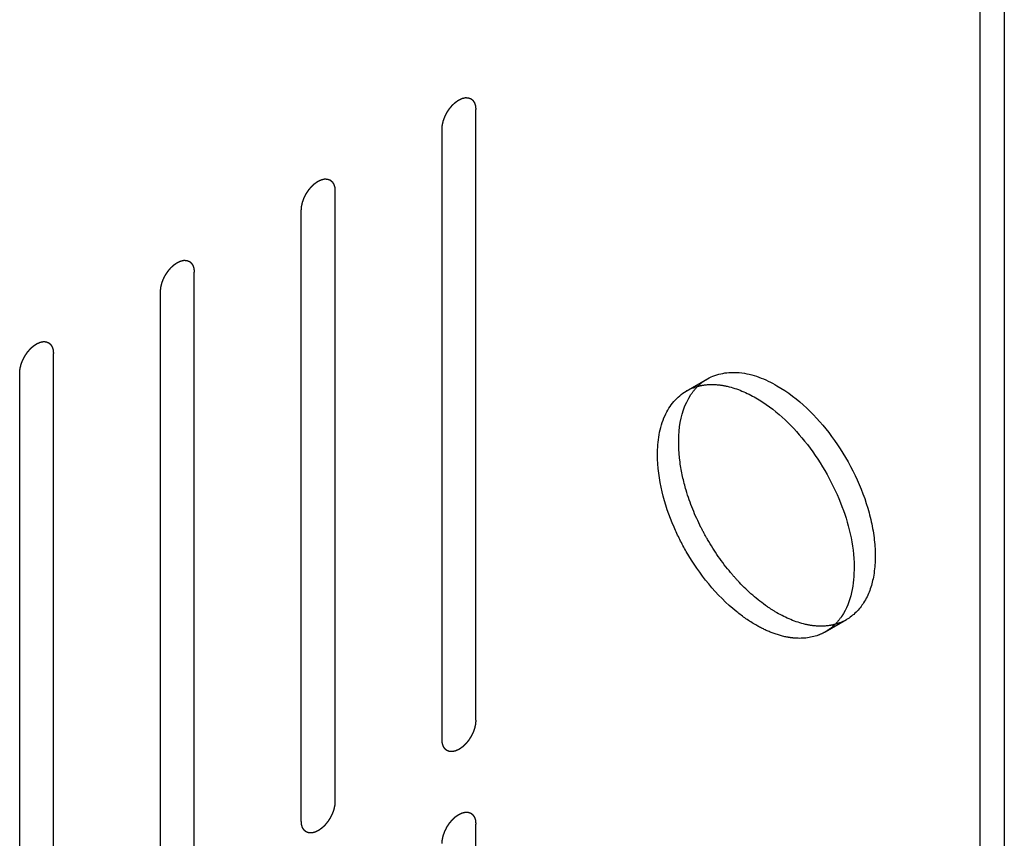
# Model space of a CAD drawing. Header units: inches. Extents: x 6 to 353, y 6 to 228.
# Tile 370 of 372: x 345.54 to 347.09, y 199.15 to 200.43. Entities that reach past the tile are written whole.
import ezdxf

# ---------------------------------------------------------------- set-up
doc = ezdxf.new("R2010")
doc.units = ezdxf.units.IN
doc.header["$LTSCALE"] = 19.946667
doc.header["$MEASUREMENT"] = 0
doc.linetypes.add('HIDDEN', pattern=[0.2, 0.1, -0.1])
doc.layers.get('0').update_dxf_attribs({"linetype": 'CONTINUOUS'})
for name, color, linetype in [('03_ALL_AXES', 7, 'CONTINUOUS'), ('08_ALL_COSMETICS', 7, 'CONTINUOUS'), ('DEFAULT_2', 7, 'HIDDEN')]:
    doc.layers.add(name, color=color, linetype=linetype)

msp = doc.modelspace()

# ---------------------------------------------------------------- linework, layer by layer
at = {"color": 7, "linetype": 'Continuous'}
for p, q in [((347.0874, 202.8028), (347.0874, 149.5595)), ((347.0496, 149.5069), (347.0496, 202.7836))]:
    msp.add_line(p, q, dxfattribs=at)
at = {"layer": '03_ALL_AXES', "color": 7, "linetype": 'HIDDEN'}
for p, q in [((346.5875, 199.8501), (346.6208, 199.8693)), ((346.806, 199.4717), (346.8393, 199.4909))]:
    msp.add_line(p, q, dxfattribs=at)
for points in [[(346.6052, 199.8573), (346.6098, 199.8619), (346.6151, 199.866), (346.6208, 199.8693)], [(346.5875, 199.8501), (346.5932, 199.8534), (346.5994, 199.8559), (346.6058, 199.8576)], [(346.5948, 199.8445), (346.5979, 199.8491), (346.6013, 199.8534), (346.6052, 199.8573)], [(346.832, 199.4965), (346.8289, 199.4919), (346.8255, 199.4876), (346.8216, 199.4838)], [(346.7209, 199.4708), (346.7126, 199.4741), (346.7045, 199.478), (346.6968, 199.4825)], [(346.8216, 199.4838), (346.817, 199.4791), (346.8117, 199.475), (346.806, 199.4717)], [(346.8393, 199.4909), (346.8336, 199.4876), (346.8274, 199.4851), (346.821, 199.4834)]]:
    msp.add_open_spline(points, degree=3, dxfattribs=at)
for points, knots in [([(346.6208, 199.8693), (346.6355, 199.8778), (346.6758, 199.8839), (346.7119, 199.8689), (346.73, 199.8585)], [0, 0, 0, 0, 0.449252, 1, 1, 1, 1]), ([(346.6058, 199.8576), (346.6083, 199.8583), (346.6187, 199.8605), (346.6296, 199.8607), (346.6377, 199.8599)], [0, 0, 0, 0, 0.240912, 1, 1, 1, 1]), ([(346.6377, 199.8599), (346.6425, 199.8594), (346.6632, 199.8559), (346.6828, 199.8474), (346.6968, 199.8393)], [0, 0, 0, 0, 0.230689, 1, 1, 1, 1]), ([(346.73, 199.8585), (346.7638, 199.839), (346.8232, 199.7799), (346.8698, 199.6889), (346.8856, 199.6114), (346.8844, 199.5601), (346.87, 199.5174), (346.8502, 199.4972), (346.8393, 199.4909)], [0, 0, 0, 0, 0.269911, 0.561325, 0.695467, 0.813134, 0.912848, 1, 1, 1, 1]), ([(346.5423, 199.7501), (346.5423, 199.771), (346.5473, 199.8098), (346.5728, 199.8416), (346.5875, 199.8501)], [0, 0, 0, 0, 0.55075, 1, 1, 1, 1]), ([(346.5873, 199.6942), (346.583, 199.7086), (346.5719, 199.7576), (346.575, 199.8146), (346.5948, 199.8445)], [0, 0, 0, 0, 0.294547, 1, 1, 1, 1]), ([(346.6968, 199.8393), (346.7263, 199.8223), (346.7798, 199.7721), (346.8334, 199.6794), (346.8576, 199.583), (346.8467, 199.5187), (346.832, 199.4965)], [0, 0, 0, 0, 0.257566, 0.539823, 0.798553, 1, 1, 1, 1]), ([(346.5875, 199.5978), (346.5804, 199.6102), (346.5565, 199.6577), (346.5423, 199.7111), (346.5423, 199.7501)], [0, 0, 0, 0, 0.267186, 1, 1, 1, 1]), ([(346.6208, 199.617), (346.6172, 199.6232), (346.6039, 199.6479), (346.5932, 199.6742), (346.5873, 199.6942)], [0, 0, 0, 0, 0.254167, 1, 1, 1, 1]), ([(346.6709, 199.5494), (346.6662, 199.5544), (346.6475, 199.5754), (346.6314, 199.5986), (346.6208, 199.617)], [0, 0, 0, 0, 0.24482, 1, 1, 1, 1]), ([(346.6968, 199.4825), (346.6862, 199.4886), (346.6425, 199.5194), (346.6081, 199.5622), (346.5875, 199.5978)], [0, 0, 0, 0, 0.22877, 1, 1, 1, 1]), ([(346.73, 199.5017), (346.7249, 199.5047), (346.7034, 199.5183), (346.6842, 199.5353), (346.6709, 199.5494)], [0, 0, 0, 0, 0.234679, 1, 1, 1, 1]), ([(346.7891, 199.4811), (346.7843, 199.4816), (346.7636, 199.4851), (346.744, 199.4936), (346.73, 199.5017)], [0, 0, 0, 0, 0.230689, 1, 1, 1, 1]), ([(346.821, 199.4834), (346.8185, 199.4827), (346.8081, 199.4805), (346.7972, 199.4803), (346.7891, 199.4811)], [0, 0, 0, 0, 0.240912, 1, 1, 1, 1]), ([(346.7559, 199.462), (346.7531, 199.4622), (346.7411, 199.4639), (346.7295, 199.4674), (346.7209, 199.4708)], [0, 0, 0, 0, 0.237843, 1, 1, 1, 1]), ([(346.806, 199.4717), (346.8024, 199.4696), (346.7868, 199.4623), (346.7689, 199.4607), (346.7559, 199.462)], [0, 0, 0, 0, 0.240585, 1, 1, 1, 1])]:
    msp.add_open_spline(points, degree=3, knots=knots, dxfattribs=at)
at = {"layer": '08_ALL_COSMETICS', "color": 7, "linetype": 'HIDDEN'}
for p, q in [((346.2566, 199.3329), (346.2566, 200.2923)), ((346.2036, 199.3023), (346.2036, 200.2617)), ((346.0353, 199.2051), (346.0353, 200.1645)), ((345.9823, 199.1745), (345.9823, 200.1339)), ((345.814, 199.0773), (345.814, 200.0367)), ((345.7609, 199.0467), (345.7609, 200.0061)), ((345.5926, 198.9496), (345.5926, 199.9089)), ((345.5396, 198.9189), (345.5396, 199.8783)), ((346.2566, 198.2102), (346.2566, 199.1696))]:
    msp.add_line(p, q, dxfattribs=at)
for points in [[(346.2036, 200.2617), (346.2037, 200.2627), (346.2038, 200.2643), (346.2039, 200.2661), (346.204, 200.2671), (346.204, 200.2679), (346.2043, 200.2687), (346.2045, 200.2698), (346.2048, 200.2712), (346.2051, 200.2726), (346.2054, 200.2737), (346.2055, 200.2745), (346.2059, 200.2753), (346.2063, 200.2764), (346.2068, 200.2778), (346.2073, 200.2792), (346.2077, 200.2803), (346.208, 200.2812), (346.2084, 200.282), (346.209, 200.2831), (346.2097, 200.2845), (346.2104, 200.2859), (346.2109, 200.287), (346.2113, 200.2878), (346.2118, 200.2886), (346.2125, 200.2896), (346.2133, 200.2909), (346.2142, 200.2921), (346.2148, 200.2931), (346.2153, 200.2939), (346.2159, 200.2946), (346.2167, 200.2955), (346.2176, 200.2966), (346.2186, 200.2978), (346.2193, 200.2987), (346.2199, 200.2994), (346.2205, 200.2999), (346.2213, 200.3007), (346.2224, 200.3017), (346.2234, 200.3026), (346.2242, 200.3034), (346.2248, 200.304), (346.2255, 200.3044), (346.2264, 200.305), (346.2275, 200.3058), (346.2286, 200.3065), (346.2293, 200.3071), (346.2298, 200.3074), (346.2301, 200.3076), (346.2304, 200.3077), (346.2308, 200.3079), (346.2316, 200.3083), (346.2327, 200.3088), (346.2337, 200.3093), (346.2345, 200.3096), (346.2349, 200.3098), (346.2352, 200.31), (346.2356, 200.3101), (346.236, 200.3102), (346.2367, 200.3103), (346.2377, 200.3106), (346.2388, 200.3108), (346.2395, 200.311), (346.2399, 200.311), (346.2402, 200.3111), (346.2405, 200.3111), (346.2409, 200.3111), (346.2415, 200.3111), (346.2425, 200.311), (346.2434, 200.311), (346.2441, 200.311), (346.2445, 200.311), (346.2448, 200.311), (346.245, 200.3109), (346.2454, 200.3107), (346.246, 200.3105), (346.2468, 200.3102), (346.2477, 200.3099), (346.2482, 200.3097), (346.2486, 200.3095), (346.2489, 200.3095), (346.249, 200.3093), (346.2493, 200.3091), (346.2498, 200.3087), (346.2505, 200.3081), (346.2512, 200.3075), (346.2517, 200.3071), (346.2519, 200.3069), (346.2521, 200.3068), (346.2523, 200.3065), (346.2525, 200.3062), (346.2528, 200.3056), (346.2534, 200.3048), (346.2539, 200.304), (346.2542, 200.3034), (346.2544, 200.3031), (346.2546, 200.3029), (346.2547, 200.3026), (346.2548, 200.3022), (346.255, 200.3015), (346.2553, 200.3005), (346.2556, 200.2994), (346.2559, 200.2987), (346.256, 200.2983), (346.2561, 200.2981), (346.2561, 200.2977), (346.2562, 200.2972), (346.2562, 200.2964), (346.2563, 200.2952), (346.2565, 200.2937), (346.2566, 200.2928), (346.2566, 200.2923)], [(345.9823, 200.1339), (345.9823, 200.1349), (345.9825, 200.1365), (345.9826, 200.1383), (345.9827, 200.1394), (345.9827, 200.1401), (345.983, 200.141), (345.9832, 200.142), (345.9835, 200.1434), (345.9838, 200.1448), (345.9841, 200.1459), (345.9842, 200.1467), (345.9846, 200.1475), (345.985, 200.1487), (345.9855, 200.1501), (345.986, 200.1514), (345.9864, 200.1526), (345.9866, 200.1534), (345.9871, 200.1542), (345.9877, 200.1553), (345.9884, 200.1567), (345.989, 200.1581), (345.9896, 200.1592), (345.99, 200.16), (345.9905, 200.1608), (345.9912, 200.1618), (345.992, 200.1631), (345.9928, 200.1643), (345.9935, 200.1654), (345.994, 200.1661), (345.9946, 200.1668), (345.9953, 200.1677), (345.9963, 200.1689), (345.9972, 200.17), (345.998, 200.1709), (345.9986, 200.1716), (345.9992, 200.1722), (346, 200.1729), (346.0011, 200.1739), (346.0021, 200.1748), (346.0029, 200.1756), (346.0035, 200.1762), (346.0042, 200.1766), (346.0051, 200.1773), (346.0061, 200.178), (346.0072, 200.1788), (346.008, 200.1793), (346.0084, 200.1796), (346.0088, 200.1798), (346.0091, 200.18), (346.0095, 200.1802), (346.0103, 200.1805), (346.0113, 200.181), (346.0124, 200.1815), (346.0132, 200.1819), (346.0136, 200.1821), (346.0139, 200.1822), (346.0142, 200.1823), (346.0146, 200.1824), (346.0154, 200.1825), (346.0164, 200.1828), (346.0174, 200.183), (346.0182, 200.1832), (346.0186, 200.1833), (346.0189, 200.1834), (346.0192, 200.1833), (346.0195, 200.1833), (346.0202, 200.1833), (346.0212, 200.1833), (346.0221, 200.1832), (346.0228, 200.1832), (346.0232, 200.1832), (346.0235, 200.1832), (346.0237, 200.1831), (346.024, 200.183), (346.0246, 200.1827), (346.0255, 200.1824), (346.0263, 200.1821), (346.0269, 200.1819), (346.0273, 200.1818), (346.0275, 200.1817), (346.0277, 200.1815), (346.028, 200.1813), (346.0285, 200.1809), (346.0292, 200.1803), (346.0298, 200.1797), (346.0303, 200.1794), (346.0306, 200.1791), (346.0308, 200.179), (346.031, 200.1787), (346.0312, 200.1784), (346.0315, 200.1778), (346.032, 200.177), (346.0325, 200.1762), (346.0329, 200.1757), (346.0331, 200.1753), (346.0333, 200.1751), (346.0333, 200.1748), (346.0335, 200.1744), (346.0337, 200.1737), (346.034, 200.1727), (346.0343, 200.1717), (346.0345, 200.171), (346.0347, 200.1706), (346.0348, 200.1703), (346.0348, 200.1699), (346.0348, 200.1694), (346.0349, 200.1686), (346.035, 200.1674), (346.0352, 200.1659), (346.0352, 200.165), (346.0353, 200.1645)], [(345.7609, 200.0061), (345.761, 200.0071), (345.7611, 200.0087), (345.7613, 200.0105), (345.7614, 200.0116), (345.7614, 200.0123), (345.7616, 200.0132), (345.7619, 200.0143), (345.7622, 200.0156), (345.7625, 200.017), (345.7628, 200.0181), (345.7629, 200.0189), (345.7632, 200.0198), (345.7636, 200.0209), (345.7641, 200.0223), (345.7646, 200.0237), (345.7651, 200.0248), (345.7653, 200.0256), (345.7658, 200.0264), (345.7663, 200.0275), (345.767, 200.0289), (345.7677, 200.0303), (345.7683, 200.0314), (345.7687, 200.0323), (345.7692, 200.033), (345.7699, 200.034), (345.7707, 200.0353), (345.7715, 200.0366), (345.7722, 200.0376), (345.7727, 200.0384), (345.7733, 200.039), (345.774, 200.0399), (345.775, 200.0411), (345.7759, 200.0422), (345.7767, 200.0431), (345.7772, 200.0438), (345.7779, 200.0444), (345.7787, 200.0452), (345.7797, 200.0461), (345.7808, 200.0471), (345.7816, 200.0478), (345.7822, 200.0484), (345.7829, 200.0489), (345.7837, 200.0495), (345.7848, 200.0502), (345.7859, 200.051), (345.7867, 200.0515), (345.7871, 200.0518), (345.7874, 200.0521), (345.7878, 200.0522), (345.7882, 200.0524), (345.7889, 200.0527), (345.79, 200.0532), (345.7911, 200.0537), (345.7918, 200.0541), (345.7923, 200.0543), (345.7926, 200.0544), (345.7929, 200.0545), (345.7933, 200.0546), (345.794, 200.0548), (345.7951, 200.055), (345.7961, 200.0552), (345.7968, 200.0554), (345.7972, 200.0555), (345.7976, 200.0556), (345.7978, 200.0555), (345.7982, 200.0555), (345.7989, 200.0555), (345.7998, 200.0555), (345.8008, 200.0554), (345.8015, 200.0554), (345.8018, 200.0554), (345.8021, 200.0554), (345.8024, 200.0553), (345.8027, 200.0552), (345.8033, 200.055), (345.8042, 200.0546), (345.805, 200.0543), (345.8056, 200.0541), (345.8059, 200.054), (345.8062, 200.0539), (345.8064, 200.0537), (345.8067, 200.0535), (345.8072, 200.0531), (345.8078, 200.0525), (345.8085, 200.052), (345.809, 200.0516), (345.8093, 200.0513), (345.8095, 200.0512), (345.8096, 200.0509), (345.8098, 200.0506), (345.8102, 200.05), (345.8107, 200.0492), (345.8112, 200.0484), (345.8116, 200.0479), (345.8118, 200.0476), (345.8119, 200.0473), (345.812, 200.047), (345.8121, 200.0466), (345.8124, 200.0459), (345.8127, 200.0449), (345.813, 200.0439), (345.8132, 200.0432), (345.8133, 200.0428), (345.8135, 200.0425), (345.8135, 200.0421), (345.8135, 200.0416), (345.8136, 200.0408), (345.8137, 200.0396), (345.8138, 200.0382), (345.8139, 200.0372), (345.814, 200.0367)], [(345.5396, 199.8783), (345.5397, 199.8794), (345.5398, 199.8809), (345.54, 199.8827), (345.5401, 199.8838), (345.5401, 199.8846), (345.5403, 199.8854), (345.5405, 199.8865), (345.5409, 199.8879), (345.5412, 199.8892), (345.5414, 199.8903), (345.5416, 199.8911), (345.5419, 199.892), (345.5423, 199.8931), (345.5428, 199.8945), (345.5433, 199.8959), (345.5437, 199.897), (345.544, 199.8978), (345.5445, 199.8987), (345.545, 199.8998), (345.5457, 199.9011), (345.5464, 199.9025), (345.547, 199.9036), (345.5473, 199.9045), (345.5479, 199.9052), (345.5485, 199.9062), (345.5494, 199.9075), (345.5502, 199.9088), (345.5509, 199.9098), (345.5514, 199.9106), (345.5519, 199.9112), (345.5527, 199.9122), (345.5537, 199.9133), (345.5546, 199.9144), (345.5554, 199.9153), (345.5559, 199.9161), (345.5566, 199.9166), (345.5574, 199.9174), (345.5584, 199.9183), (345.5594, 199.9193), (345.5603, 199.92), (345.5609, 199.9207), (345.5615, 199.9211), (345.5624, 199.9217), (345.5635, 199.9224), (345.5646, 199.9232), (345.5654, 199.9237), (345.5658, 199.924), (345.5661, 199.9243), (345.5664, 199.9244), (345.5669, 199.9246), (345.5676, 199.925), (345.5687, 199.9255), (345.5698, 199.9259), (345.5705, 199.9263), (345.5709, 199.9265), (345.5713, 199.9267), (345.5716, 199.9267), (345.572, 199.9268), (345.5727, 199.927), (345.5737, 199.9272), (345.5748, 199.9274), (345.5755, 199.9276), (345.5759, 199.9277), (345.5762, 199.9278), (345.5765, 199.9278), (345.5769, 199.9278), (345.5776, 199.9277), (345.5785, 199.9277), (345.5795, 199.9277), (345.5801, 199.9276), (345.5805, 199.9276), (345.5808, 199.9276), (345.581, 199.9275), (345.5814, 199.9274), (345.582, 199.9272), (345.5828, 199.9269), (345.5837, 199.9265), (345.5843, 199.9263), (345.5846, 199.9262), (345.5849, 199.9261), (345.5851, 199.9259), (345.5854, 199.9257), (345.5858, 199.9253), (345.5865, 199.9248), (345.5872, 199.9242), (345.5877, 199.9238), (345.5879, 199.9236), (345.5882, 199.9234), (345.5883, 199.9231), (345.5885, 199.9228), (345.5889, 199.9223), (345.5894, 199.9215), (345.5899, 199.9207), (345.5902, 199.9201), (345.5904, 199.9198), (345.5906, 199.9196), (345.5907, 199.9192), (345.5908, 199.9188), (345.591, 199.9181), (345.5914, 199.9171), (345.5917, 199.9161), (345.5919, 199.9154), (345.592, 199.915), (345.5921, 199.9147), (345.5921, 199.9143), (345.5922, 199.9139), (345.5923, 199.913), (345.5924, 199.9118), (345.5925, 199.9104), (345.5926, 199.9094), (345.5926, 199.9089)], [(346.2566, 199.3329), (346.2565, 199.3319), (346.2564, 199.3303), (346.2563, 199.3285), (346.2562, 199.3274), (346.2561, 199.3267), (346.2559, 199.3258), (346.2557, 199.3247), (346.2554, 199.3234), (346.255, 199.322), (346.2548, 199.3209), (346.2546, 199.3201), (346.2543, 199.3192), (346.2539, 199.3181), (346.2534, 199.3167), (346.2529, 199.3153), (346.2525, 199.3142), (346.2522, 199.3134), (346.2518, 199.3126), (346.2512, 199.3115), (346.2505, 199.3101), (346.2498, 199.3087), (346.2493, 199.3076), (346.2489, 199.3067), (346.2483, 199.306), (346.2477, 199.305), (346.2468, 199.3037), (346.246, 199.3024), (346.2453, 199.3014), (346.2449, 199.3006), (346.2443, 199.3), (346.2435, 199.2991), (346.2426, 199.2979), (346.2416, 199.2968), (346.2408, 199.2959), (346.2403, 199.2952), (346.2397, 199.2946), (346.2388, 199.2939), (346.2378, 199.2929), (346.2368, 199.2919), (346.2359, 199.2912), (346.2353, 199.2906), (346.2347, 199.2902), (346.2338, 199.2895), (346.2327, 199.2888), (346.2316, 199.288), (346.2309, 199.2875), (346.2304, 199.2872), (346.2301, 199.2869), (346.2298, 199.2868), (346.2293, 199.2866), (346.2286, 199.2863), (346.2275, 199.2858), (346.2264, 199.2853), (346.2257, 199.2849), (346.2253, 199.2847), (346.2249, 199.2846), (346.2246, 199.2845), (346.2242, 199.2844), (346.2235, 199.2843), (346.2225, 199.284), (346.2214, 199.2838), (346.2207, 199.2836), (346.2203, 199.2835), (346.22, 199.2834), (346.2197, 199.2835), (346.2193, 199.2835), (346.2187, 199.2835), (346.2177, 199.2835), (346.2168, 199.2836), (346.2161, 199.2836), (346.2157, 199.2836), (346.2154, 199.2836), (346.2152, 199.2837), (346.2148, 199.2838), (346.2142, 199.2841), (346.2134, 199.2844), (346.2125, 199.2847), (346.2119, 199.2849), (346.2116, 199.285), (346.2113, 199.2851), (346.2111, 199.2853), (346.2109, 199.2855), (346.2104, 199.2859), (346.2097, 199.2865), (346.209, 199.287), (346.2085, 199.2874), (346.2083, 199.2877), (346.208, 199.2878), (346.2079, 199.2881), (346.2077, 199.2884), (346.2073, 199.289), (346.2068, 199.2898), (346.2063, 199.2906), (346.206, 199.2911), (346.2058, 199.2915), (346.2056, 199.2917), (346.2055, 199.292), (346.2054, 199.2924), (346.2052, 199.2931), (346.2049, 199.2941), (346.2045, 199.2951), (346.2043, 199.2958), (346.2042, 199.2962), (346.2041, 199.2965), (346.2041, 199.2969), (346.204, 199.2974), (346.2039, 199.2982), (346.2038, 199.2994), (346.2037, 199.3008), (346.2036, 199.3018), (346.2036, 199.3023)], [(346.0353, 199.2051), (346.0352, 199.2041), (346.0351, 199.2025), (346.0349, 199.2007), (346.0348, 199.1997), (346.0348, 199.1989), (346.0346, 199.1981), (346.0343, 199.197), (346.034, 199.1956), (346.0337, 199.1942), (346.0335, 199.1931), (346.0333, 199.1923), (346.033, 199.1915), (346.0326, 199.1903), (346.0321, 199.189), (346.0316, 199.1876), (346.0311, 199.1865), (346.0309, 199.1856), (346.0304, 199.1848), (346.0299, 199.1837), (346.0292, 199.1823), (346.0285, 199.1809), (346.0279, 199.1798), (346.0275, 199.179), (346.027, 199.1782), (346.0264, 199.1772), (346.0255, 199.1759), (346.0247, 199.1747), (346.024, 199.1736), (346.0235, 199.1729), (346.0229, 199.1722), (346.0222, 199.1713), (346.0212, 199.1702), (346.0203, 199.169), (346.0195, 199.1681), (346.019, 199.1674), (346.0183, 199.1669), (346.0175, 199.1661), (346.0165, 199.1651), (346.0155, 199.1642), (346.0146, 199.1634), (346.014, 199.1628), (346.0134, 199.1624), (346.0125, 199.1618), (346.0114, 199.161), (346.0103, 199.1603), (346.0095, 199.1597), (346.0091, 199.1594), (346.0088, 199.1592), (346.0084, 199.159), (346.008, 199.1588), (346.0073, 199.1585), (346.0062, 199.158), (346.0051, 199.1575), (346.0044, 199.1571), (346.0039, 199.157), (346.0036, 199.1568), (346.0033, 199.1567), (346.0029, 199.1566), (346.0022, 199.1565), (346.0011, 199.1562), (346.0001, 199.156), (345.9994, 199.1558), (345.999, 199.1557), (345.9987, 199.1556), (345.9984, 199.1557), (345.998, 199.1557), (345.9973, 199.1557), (345.9964, 199.1557), (345.9954, 199.1558), (345.9948, 199.1558), (345.9944, 199.1558), (345.9941, 199.1558), (345.9938, 199.1559), (345.9935, 199.156), (345.9929, 199.1563), (345.9921, 199.1566), (345.9912, 199.1569), (345.9906, 199.1571), (345.9903, 199.1572), (345.99, 199.1573), (345.9898, 199.1575), (345.9895, 199.1577), (345.9891, 199.1581), (345.9884, 199.1587), (345.9877, 199.1593), (345.9872, 199.1597), (345.9869, 199.1599), (345.9867, 199.16), (345.9866, 199.1603), (345.9864, 199.1606), (345.986, 199.1612), (345.9855, 199.162), (345.985, 199.1628), (345.9846, 199.1633), (345.9844, 199.1637), (345.9843, 199.1639), (345.9842, 199.1642), (345.9841, 199.1646), (345.9838, 199.1653), (345.9835, 199.1663), (345.9832, 199.1673), (345.983, 199.168), (345.9829, 199.1685), (345.9828, 199.1687), (345.9827, 199.1691), (345.9827, 199.1696), (345.9826, 199.1704), (345.9825, 199.1716), (345.9824, 199.1731), (345.9823, 199.174), (345.9823, 199.1745)], [(346.2036, 199.139), (346.2037, 199.14), (346.2038, 199.1416), (346.2039, 199.1434), (346.204, 199.1444), (346.204, 199.1452), (346.2043, 199.146), (346.2045, 199.1471), (346.2048, 199.1485), (346.2051, 199.1499), (346.2054, 199.151), (346.2055, 199.1518), (346.2059, 199.1526), (346.2063, 199.1537), (346.2068, 199.1551), (346.2073, 199.1565), (346.2077, 199.1576), (346.208, 199.1585), (346.2084, 199.1593), (346.209, 199.1604), (346.2097, 199.1618), (346.2104, 199.1632), (346.2109, 199.1643), (346.2113, 199.1651), (346.2118, 199.1659), (346.2125, 199.1669), (346.2133, 199.1682), (346.2142, 199.1694), (346.2148, 199.1704), (346.2153, 199.1712), (346.2159, 199.1719), (346.2167, 199.1728), (346.2176, 199.1739), (346.2186, 199.1751), (346.2193, 199.176), (346.2199, 199.1767), (346.2205, 199.1772), (346.2213, 199.178), (346.2224, 199.179), (346.2234, 199.1799), (346.2242, 199.1807), (346.2248, 199.1813), (346.2255, 199.1817), (346.2264, 199.1823), (346.2275, 199.1831), (346.2286, 199.1838), (346.2293, 199.1844), (346.2298, 199.1847), (346.2301, 199.1849), (346.2304, 199.1851), (346.2308, 199.1853), (346.2316, 199.1856), (346.2327, 199.1861), (346.2337, 199.1866), (346.2345, 199.187), (346.2349, 199.1871), (346.2352, 199.1873), (346.2356, 199.1874), (346.236, 199.1875), (346.2367, 199.1876), (346.2377, 199.1879), (346.2388, 199.1881), (346.2395, 199.1883), (346.2399, 199.1884), (346.2402, 199.1885), (346.2405, 199.1884), (346.2409, 199.1884), (346.2415, 199.1884), (346.2425, 199.1883), (346.2434, 199.1883), (346.2441, 199.1883), (346.2445, 199.1883), (346.2448, 199.1883), (346.245, 199.1882), (346.2454, 199.188), (346.246, 199.1878), (346.2468, 199.1875), (346.2477, 199.1872), (346.2482, 199.187), (346.2486, 199.1869), (346.2489, 199.1868), (346.249, 199.1866), (346.2493, 199.1864), (346.2498, 199.186), (346.2505, 199.1854), (346.2512, 199.1848), (346.2517, 199.1844), (346.2519, 199.1842), (346.2521, 199.1841), (346.2523, 199.1838), (346.2525, 199.1835), (346.2528, 199.1829), (346.2534, 199.1821), (346.2539, 199.1813), (346.2542, 199.1808), (346.2544, 199.1804), (346.2546, 199.1802), (346.2547, 199.1799), (346.2548, 199.1795), (346.255, 199.1788), (346.2553, 199.1778), (346.2556, 199.1768), (346.2559, 199.1761), (346.256, 199.1756), (346.2561, 199.1754), (346.2561, 199.175), (346.2562, 199.1745), (346.2562, 199.1737), (346.2563, 199.1725), (346.2565, 199.171), (346.2566, 199.1701), (346.2566, 199.1696)]]:
    msp.add_open_spline(points, degree=3, knots=[0, 0, 0, 0, 0.03125, 0.046875, 0.054688, 0.0625, 0.070312, 0.078125, 0.09375, 0.109375, 0.117188, 0.125, 0.132812, 0.140625, 0.15625, 0.171875, 0.179688, 0.1875, 0.195312, 0.203125, 0.21875, 0.234375, 0.242188, 0.25, 0.257812, 0.265625, 0.28125, 0.296875, 0.304688, 0.3125, 0.320312, 0.328125, 0.34375, 0.359375, 0.367188, 0.375, 0.382812, 0.390625, 0.40625, 0.421875, 0.429688, 0.4375, 0.445312, 0.453125, 0.46875, 0.484375, 0.492188, 0.496094, 0.5, 0.503906, 0.507812, 0.515625, 0.53125, 0.546875, 0.554688, 0.558594, 0.5625, 0.566406, 0.570312, 0.578125, 0.59375, 0.609375, 0.617188, 0.621094, 0.625, 0.628906, 0.632812, 0.640625, 0.65625, 0.671875, 0.679688, 0.683594, 0.6875, 0.691406, 0.695312, 0.703125, 0.71875, 0.734375, 0.742188, 0.746094, 0.75, 0.753906, 0.757812, 0.765625, 0.78125, 0.796875, 0.804688, 0.808594, 0.8125, 0.816406, 0.820312, 0.828125, 0.84375, 0.859375, 0.867188, 0.871094, 0.875, 0.878906, 0.882812, 0.890625, 0.90625, 0.921875, 0.929688, 0.933594, 0.9375, 0.941406, 0.945312, 0.953125, 0.96875, 0.984375, 1, 1, 1, 1], dxfattribs=at)
at = {"layer": 'DEFAULT_2', "color": 7, "linetype": 'HIDDEN'}
msp.add_line((347.0404, 202.8363), (347.0404, 149.5595), dxfattribs=at)

doc.saveas('drawing.dxf')
